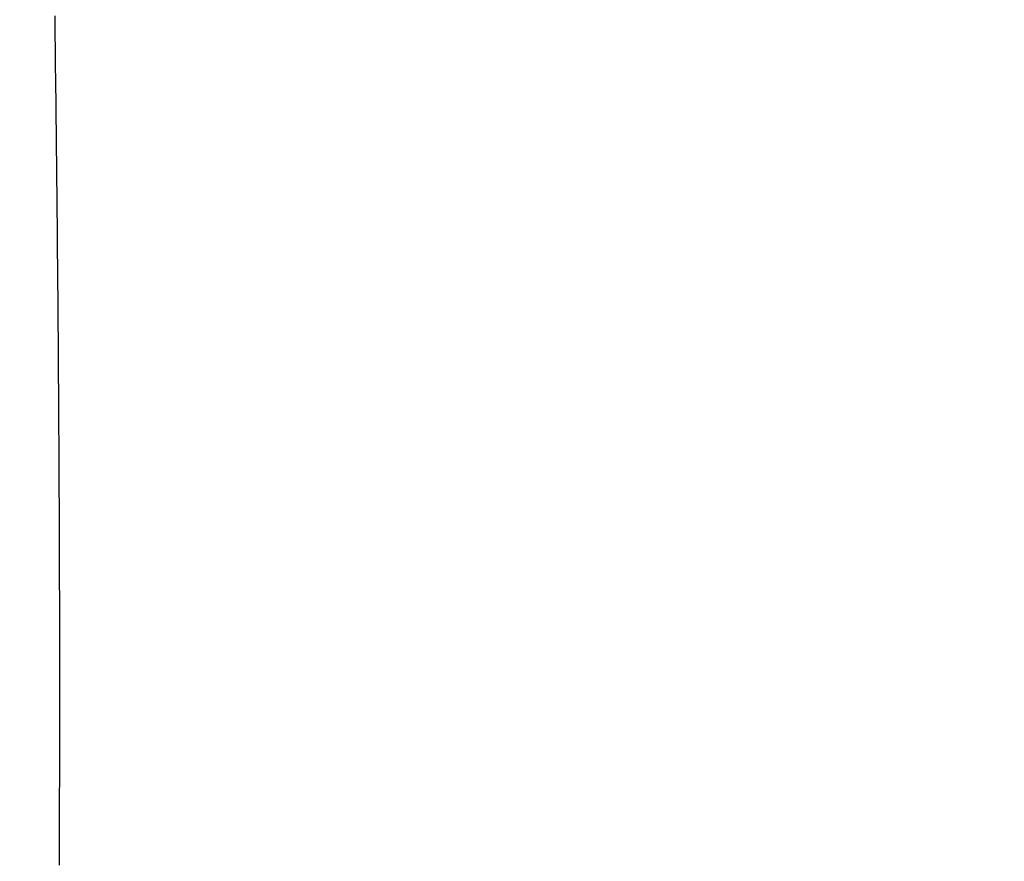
# Model space of a CAD drawing. Header units: millimetres. Extents: x 11979 to 37895, y 18730 to 47884.
# Tile 524 of 656: x 36250.11 to 36251.34, y 43864.85 to 43865.9. Entities that reach past the tile are written whole.
import ezdxf

# ---------------------------------------------------------------- set-up
doc = ezdxf.new("R2010")
doc.units = ezdxf.units.MM
for name, color, linetype in [('-LI-WIDOK', 2, 'Continuous'), ('-WYMIAR', 8, 'Continuous'), ('PROJEKTOWANE', 5, 'Continuous')]:
    doc.layers.add(name, color=color, linetype=linetype)
doc.styles.get("Standard").update_dxf_attribs({"font": 'arial.ttf'})
doc.dimstyles.new('CZA-KROPKA-50', dxfattribs={"dimtxt": 12, "dimasz": 1, "dimexe": 2, "dimexo": 25, "dimgap": 4, "dimtad": 1, "dimdec": 1, "dimrnd": 0.5, "dimzin": 9, "dimdsep": 46, "dimtxsty": 'Standard', "dimblk": 'CZA-KROPKA', "dimblk1": 'CZA-KROPKA', "dimblk2": 'CZA-KROPKA', "dimsah": 1, "dimcen": -20, "dimse1": 1, "dimse2": 1, "dimclrd": 8, "dimclre": 8, "dimclrt": 9, "dimadec": 0, "dimazin": 0, "dimtfac": 1, "dimtdec": 1, "dimtmove": 1, "dimatfit": 3, "dimldrblk": 'CZA-KROPKA', "dimfxl": 1, "dimtolj": 1, "dimtzin": 9, "dimarcsym": 0})

# ---------------------------------------------------------------- blocks, each defined once
blk = doc.blocks.new('CZA-KROPKA')
at = {"layer": '-WYMIAR', "linetype": 'ByBlock'}
for p, q in [((0, 10), (0, -10)), ((5, 0), (-5, 0))]:
    blk.add_line(p, q, dxfattribs=at)
at = {"layer": '-WYMIAR', "linetype": 'ByBlock', "const_width": 2.5}
blk.add_lwpolyline([(-1.25, 0, 1), (1.25, 0, 1)], format="xyb", close=True, dxfattribs=at)
blk = doc.blocks.new('*D2741')
at = {"layer": '-LI-WIDOK', "color": 8, "lineweight": -2}
blk.add_line((36466.8966, 45107.4301), (36466.8966, 43687.4301), dxfattribs=at)
at = {"layer": 'Defpoints', "color": 0}
for p in [(35203.3994, 45108.4301), (36312.9262, 43686.4301), (36466.8966, 43686.4301)]:
    blk.add_point(p, dxfattribs=at)
at = {"layer": '-LI-WIDOK', "color": 8, "lineweight": -2}
for p, rotation in [((36466.8966, 45108.4301), 90), ((36466.8966, 43686.4301), 270)]:
    blk.add_blockref('CZA-KROPKA', p, dxfattribs=dict(at, rotation=rotation))
at = {"layer": '-LI-WIDOK', "color": 9, "insert": (36456.872, 44397.4301), "char_height": 12, "attachment_point": 5, "rotation": 90}
blk.add_mtext('\\A1;1422', dxfattribs=at)
blk = doc.blocks.new('*D2762')
at = {"layer": '-LI-WIDOK', "color": 8, "lineweight": -2}
blk.add_line((34613.9262, 43532.4629), (36311.9262, 43532.4629), dxfattribs=at)
at = {"layer": 'Defpoints', "color": 0}
for p in [(34612.9262, 43960.4735), (36312.9262, 43636.4735), (36312.9262, 43532.4629)]:
    blk.add_point(p, dxfattribs=at)
at = {"layer": '-LI-WIDOK', "color": 8, "lineweight": -2, "rotation": 180}
blk.add_blockref('CZA-KROPKA', (34612.9262, 43532.4629), dxfattribs=at)
at = {"layer": '-LI-WIDOK', "color": 8, "lineweight": -2}
blk.add_blockref('CZA-KROPKA', (36312.9262, 43532.4629), dxfattribs=at)
at = {"layer": '-LI-WIDOK', "color": 9, "insert": (35462.9262, 43542.5898), "char_height": 12, "attachment_point": 5}
blk.add_mtext('\\A1;1700', dxfattribs=at)
blk = doc.blocks.new('*D2763')
at = {"layer": '-LI-WIDOK', "color": 8, "lineweight": -2}
blk.add_line((34132.9262, 43502.2041), (36311.9262, 43502.2041), dxfattribs=at)
at = {"layer": 'Defpoints', "color": 0}
for p in [(34131.9262, 43960.4735), (36312.9262, 43636.4735), (36312.9262, 43502.2041)]:
    blk.add_point(p, dxfattribs=at)
at = {"layer": '-LI-WIDOK', "color": 8, "lineweight": -2, "rotation": 180}
blk.add_blockref('CZA-KROPKA', (34131.9262, 43502.2041), dxfattribs=at)
at = {"layer": '-LI-WIDOK', "color": 8, "lineweight": -2}
blk.add_blockref('CZA-KROPKA', (36312.9262, 43502.2041), dxfattribs=at)
at = {"layer": '-LI-WIDOK', "color": 9, "insert": (35222.4262, 43512.331), "char_height": 12, "attachment_point": 5}
blk.add_mtext('\\A1;2181', dxfattribs=at)
blk = doc.blocks.new('Pisuar NOVA PRO ze zintegrowanym ceramicznym sitkiem')
blk.add_polyline3d([(-0.045827, -0.247622, 0), (-0.045697, -0.247621, 0), (-0.045567, -0.247621, 0), (-0.045437, -0.24762, 0), (-0.045317, -0.24762, 0), (-0.045187, -0.247619, 0), (-0.045057, -0.247619, 0), (-0.044927, -0.247619, 0), (-0.044797, -0.247618, 0), (-0.044667, -0.247618, 0), (-0.044537, -0.247618, 0), (-0.044407, -0.247618, 0), (-0.044287, -0.247618, 0), (-0.044157, -0.247617, 0), (-0.044027, -0.247617, 0), (-0.043897, -0.247617, 0), (-0.043767, -0.247617, 0), (-0.043637, -0.247617, 0), (-0.043507, -0.247617, 0), (-0.043377, -0.247617, 0), (-0.043257, -0.247617, 0), (-0.043127, -0.247617, 0), (-0.042997, -0.247618, 0), (-0.042867, -0.247618, 0), (-0.042737, -0.247618, 0), (-0.042607, -0.247618, 0), (-0.042477, -0.247618, 0), (-0.042347, -0.247619, 0), (-0.042227, -0.247619, 0), (-0.042097, -0.247619, 0), (-0.041967, -0.24762, 0), (-0.041837, -0.24762, 0), (-0.041707, -0.247621, 0), (-0.041577, -0.247621, 0), (-0.041447, -0.247622, 0), (-0.041317, -0.247622, 0), (-0.041197, -0.247623, 0), (-0.041067, -0.247623, 0), (-0.040937, -0.247624, 0), (-0.040807, -0.247624, 0), (-0.040677, -0.247625, 0), (-0.040547, -0.247626, 0), (-0.040417, -0.247627, 0), (-0.040287, -0.247627, 0), (-0.040167, -0.247628, 0), (-0.040037, -0.247629, 0), (-0.039907, -0.24763, 0), (-0.039777, -0.247631, 0), (-0.039647, -0.247631, 0), (-0.039517, -0.247632, 0), (-0.039387, -0.247633, 0), (-0.039257, -0.247634, 0), (-0.039137, -0.247635, 0), (-0.039007, -0.247636, 0), (-0.038877, -0.247637, 0), (-0.038747, -0.247638, 0), (-0.038617, -0.247639, 0), (-0.038487, -0.247641, 0), (-0.038357, -0.247642, 0), (-0.038227, -0.247643, 0), (-0.038107, -0.247644, 0), (-0.037977, -0.247645, 0), (-0.037847, -0.247646, 0), (-0.037717, -0.247648, 0), (-0.037587, -0.247649, 0), (-0.037457, -0.24765, 0), (-0.037327, -0.247652, 0), (-0.037197, -0.247653, 0), (-0.037077, -0.247654, 0), (-0.036947, -0.247656, 0), (-0.036817, -0.247657, 0), (-0.036687, -0.247659, 0), (-0.036557, -0.24766, 0), (-0.036427, -0.247662, 0), (-0.036297, -0.247663, 0), (-0.036167, -0.247665, 0), (-0.036047, -0.247666, 0), (-0.035917, -0.247668, 0), (-0.035787, -0.247669, 0), (-0.035657, -0.247671, 0), (-0.035527, -0.247673, 0), (-0.035397, -0.247674, 0), (-0.035267, -0.247676, 0)])

msp = doc.modelspace()

# ---------------------------------------------------------------- block references
at = {"layer": 'PROJEKTOWANE', "xscale": -100, "yscale": 100, "zscale": 100, "rotation": 270.0000000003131}
msp.add_blockref('Pisuar NOVA PRO ze zintegrowanym ceramicznym sitkiem', (36274.9262, 43869.4298), dxfattribs=at)

# ---------------------------------------------------------------- dimensions: what is measured, and where the dimension line sits
at = {"layer": '-LI-WIDOK'}
dim = msp.add_linear_dim(base=(36466.8966, 43686.4301), p1=(35203.3994, 45108.4301), p2=(36312.9262, 43686.4301), angle=90, dimstyle='CZA-KROPKA-50', override={"dimfxl": 0, "dimfxlon": 1}, dxfattribs=at)
dim.commit()
dim.dimension.update_dxf_attribs({"geometry": '*D2741', "text_midpoint": (36456.872, 44397.4301)})
for base, p1, picture, middle in [((36312.9262, 43502.2041), (34131.9262, 43960.4735), '*D2763', (35222.4262, 43512.331)), ((36312.9262, 43532.4629), (34612.9262, 43960.4735), '*D2762', (35462.9262, 43542.5898))]:
    dim = msp.add_linear_dim(base=base, p1=p1, p2=(36312.9262, 43636.4735), dimstyle='CZA-KROPKA-50', override={"dimfxl": 0, "dimfxlon": 1}, dxfattribs=at)
    dim.commit()
    dim.dimension.update_dxf_attribs({"geometry": picture, "text_midpoint": middle})

doc.saveas('drawing.dxf')
